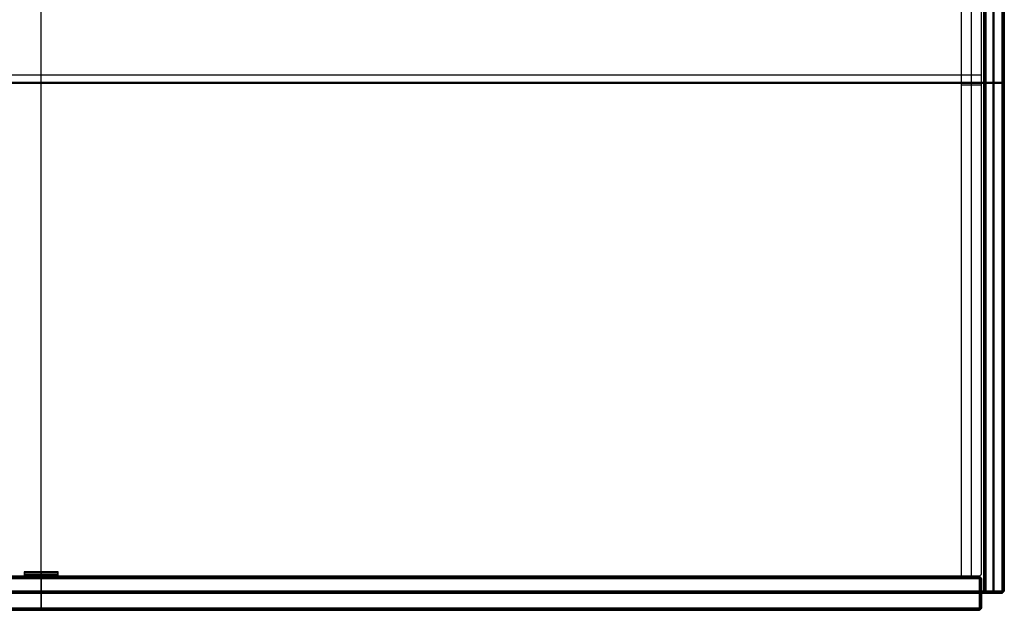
# Model space of a CAD drawing. Header units: millimetres. Extents: x -429 to 422, y -262 to 259.
# Tile 455 of 656: x -13 to 422, y -262 to -2. Entities that reach past the tile are written whole.
import ezdxf

# ---------------------------------------------------------------- set-up
doc = ezdxf.new("R2010")
doc.units = ezdxf.units.MM
doc.layers.add('Default', color=7, linetype='Continuous', true_color=0x000000)

msp = doc.modelspace()

# ---------------------------------------------------------------- linework, layer by layer
at = {"layer": 'Default'}
for p, q in [((-3.13, -247.44, 771.82), (-3.13, 195.06, 771.82)), ((-3.13, -247.44, 780.82), (-3.13, 195.06, 780.82)), ((-3.13, -245.44, 876.82), (-3.13, 195.06, 876.82)), ((-3.13, -253.94, 885.82), (-3.13, 194.06, 885.82)), ((412.87, 195.06, 823.82), (412.87, -253.94, 823.82)), ((413.37, -253.94, 876.32), (413.37, 195.06, 876.32)), ((416.87, 195.06, 771.82), (416.87, -253.94, 771.82)), ((417.37, -253.94, 876.82), (417.37, 195.06, 876.82)), ((421.37, 194.56, 877.32), (421.37, -253.94, 877.32)), ((421.37, -253.94, 772.32), (421.37, 194.56, 772.32)), ((421.37, 194.56, 876.32), (421.37, -253.94, 876.32)), ((421.37, -253.94, 885.32), (421.37, 194.06, 885.32)), ((421.87, 194.06, 881.32), (421.87, -253.94, 881.32)), ((421.87, 194.06, 824.32), (421.87, -253.94, 824.32)), ((407.37, -247.44, 780.82), (407.37, 186.06, 780.82)), ((407.37, -247.44, 873.82), (407.37, 186.06, 873.82)), ((-427.13, -29.44, 876.82), (420.87, -29.44, 876.82)), ((-427.13, -29.94, 885.82), (420.87, -29.94, 885.82)), ((-418.13, -26.19, 771.82), (411.87, -26.19, 771.82)), ((-418.13, -26.19, 780.82), (411.87, -26.19, 780.82)), ((412.87, -29.44, 771.82), (420.87, -29.44, 771.82)), ((412.87, -29.44, 771.82), (412.87, -29.44, 875.82)), ((413.87, -29.44, 876.82), (412.87, -29.44, 875.82)), ((413.87, -29.44, 876.82), (420.87, -29.44, 876.82)), ((421.87, -29.44, 877.82), (420.87, -29.44, 876.82)), ((421.87, -29.44, 772.82), (420.87, -29.44, 771.82)), ((421.87, -29.44, 875.82), (420.87, -29.44, 876.82)), ((420.87, -29.94, 885.82), (421.87, -29.94, 884.82)), ((421.87, -29.94, 877.82), (421.87, -29.94, 884.82)), ((421.87, -29.94, 772.82), (421.87, -29.94, 875.82)), ((402.87, -30.69, 780.82), (411.87, -30.69, 780.82)), ((402.87, -30.69, 873.82), (411.87, -30.69, 873.82)), ((410.87, -247.44, 820.82), (-417.13, -247.44, 820.82)), ((4.37, -245.44, 878.32), (-10.63, -245.44, 878.32)), ((-10.63, -245.44, 878.32), (-10.63, -247.44, 878.32)), ((-10.63, -246.44, 879.82), (-10.38, -246.44, 879.82)), ((-10.63, -246.44, 876.82), (-10.63, -246.44, 879.82)), ((-10.63, -247.44, 878.32), (4.37, -247.44, 878.32)), ((-10.38, -247.19, 877.32), (-10.38, -245.69, 877.32)), ((-10.38, -245.69, 877.32), (4.12, -245.69, 877.32)), ((-10.38, -246.44, 874.82), (-10.38, -246.44, 879.82)), ((-10.38, -246.44, 874.82), (4.12, -246.44, 874.82)), ((4.12, -247.19, 877.32), (-10.38, -247.19, 877.32)), ((-3.13, -245.44, 879.82), (-3.13, -245.69, 879.82)), ((-3.13, -245.44, 876.82), (-3.13, -245.44, 879.82)), ((-3.13, -245.69, 874.82), (-3.13, -245.69, 879.82)), ((-3.13, -245.69, 874.82), (-3.13, -247.19, 874.82)), ((-3.13, -247.19, 879.82), (-3.13, -247.44, 879.82)), ((-3.13, -247.19, 874.82), (-3.13, -247.19, 879.82)), ((-3.13, -253.94, 876.82), (-3.13, -247.44, 876.82)), ((-3.13, -247.44, 876.82), (-3.13, -247.44, 879.82)), ((-3.13, -247.44, 766.82), (-3.13, -247.44, 874.82)), ((-3.13, -248.44, 875.82), (-3.13, -247.44, 874.82)), ((-3.13, -248.44, 765.82), (-3.13, -247.44, 766.82)), ((4.12, -245.69, 877.32), (4.12, -247.19, 877.32)), ((4.12, -246.44, 879.82), (4.37, -246.44, 879.82)), ((4.12, -246.44, 874.82), (4.12, -246.44, 879.82)), ((4.37, -247.44, 878.32), (4.37, -245.44, 878.32)), ((4.37, -246.44, 876.82), (4.37, -246.44, 879.82)), ((411.87, -248.44, 820.82), (410.87, -247.44, 820.82)), ((-417.13, -247.94, 875.32), (410.87, -247.94, 875.32)), ((410.87, -247.94, 766.32), (-417.13, -247.94, 766.32)), ((-3.13, -261.44, 875.82), (-3.13, -248.44, 875.82)), ((-3.13, -248.44, 765.82), (-3.13, -261.44, 765.82)), ((411.54, -248.44, 875.16), (410.87, -247.77, 875.16)), ((411.54, -248.44, 766.49), (410.87, -247.77, 766.49)), ((411.37, -247.94, 874.82), (410.87, -248.44, 875.82)), ((410.87, -248.44, 765.82), (411.37, -247.94, 766.82)), ((411.37, -247.94, 874.82), (411.37, -247.94, 766.82)), ((411.37, -261.44, 875.32), (411.37, -248.44, 875.32)), ((411.37, -261.44, 766.32), (411.37, -248.44, 766.32)), ((411.87, -248.44, 820.82), (411.87, -261.44, 820.82)), ((-427.13, -254.44, 885.32), (420.87, -254.44, 885.32)), ((420.87, -254.44, 877.32), (-427.13, -254.44, 877.32)), ((420.87, -254.94, 881.32), (-427.13, -254.94, 881.32)), ((-417.13, -254.94, 875.82), (410.87, -254.94, 875.82)), ((-417.13, -254.94, 765.82), (410.87, -254.94, 765.82)), ((-3.13, -253.94, 885.82), (-3.13, -254.94, 884.82)), ((-3.13, -254.94, 877.82), (-3.13, -253.94, 876.82)), ((-3.13, -254.94, 877.82), (-3.13, -254.94, 884.82)), ((410.87, -254.94, 875.82), (411.87, -254.94, 874.82)), ((411.87, -254.94, 766.82), (410.87, -254.94, 765.82)), ((411.87, -254.94, 766.82), (411.87, -254.94, 874.82)), ((413.87, -254.94, 823.82), (412.87, -253.94, 823.82)), ((413.21, -253.94, 876.16), (413.87, -254.6, 876.16)), ((413.37, -254.44, 875.82), (413.87, -253.94, 876.82)), ((420.87, -254.44, 772.32), (413.37, -254.44, 772.32)), ((413.37, -254.44, 772.32), (413.37, -254.44, 875.82)), ((420.87, -254.44, 876.32), (413.87, -254.44, 876.32)), ((420.87, -254.94, 824.32), (413.87, -254.94, 824.32)), ((416.87, -253.94, 771.82), (416.87, -254.94, 772.82)), ((417.37, -254.94, 875.82), (417.37, -253.94, 876.82)), ((417.37, -254.94, 772.82), (417.37, -254.94, 875.82)), ((420.87, -254.6, 885.16), (421.54, -253.94, 885.16)), ((421.37, -254.44, 884.82), (420.87, -253.94, 885.82)), ((421.87, -253.94, 881.32), (420.87, -254.94, 881.32)), ((420.87, -254.6, 877.49), (421.54, -253.94, 877.49)), ((420.87, -253.94, 876.82), (421.37, -254.44, 877.82)), ((420.87, -254.44, 772.32), (421.87, -253.94, 772.82)), ((421.87, -253.94, 824.32), (420.87, -254.94, 824.32)), ((420.87, -254.6, 876.16), (421.54, -253.94, 876.16)), ((421.37, -254.44, 875.82), (420.87, -253.94, 876.82)), ((421.21, -254.6, 772.82), (421.21, -253.94, 772.16)), ((421.37, -254.44, 884.82), (421.37, -254.44, 877.82)), ((421.37, -254.44, 875.82), (421.37, -254.44, 772.82)), ((410.87, -261.94, 875.32), (-417.13, -261.94, 875.32)), ((-417.13, -261.94, 766.32), (410.87, -261.94, 766.32)), ((410.87, -262.44, 820.82), (-417.13, -262.44, 820.82)), ((-3.13, -262.44, 874.82), (-3.13, -261.44, 875.82)), ((-3.13, -262.44, 766.82), (-3.13, -261.44, 765.82)), ((-3.13, -262.44, 766.82), (-3.13, -262.44, 874.82)), ((410.87, -262.1, 875.16), (411.54, -261.44, 875.16)), ((411.37, -261.94, 874.82), (410.87, -261.44, 875.82)), ((410.87, -262.44, 820.82), (411.87, -261.44, 820.82)), ((410.87, -262.1, 766.49), (411.54, -261.44, 766.49)), ((410.87, -261.44, 765.82), (411.37, -261.94, 766.82)), ((411.37, -261.94, 766.82), (411.37, -261.94, 874.82))]:
    msp.add_line(p, q, dxfattribs=at)
for points in [[(411.87, -246.44, 771.82), (411.87, -25.69, 771.82), (411.87, 195.06, 771.82)], [(411.87, -246.44, 780.82), (411.87, -25.69, 780.82), (411.87, 195.06, 780.82)], [(411.87, -246.44, 776.32), (411.87, -25.69, 776.32), (411.87, 195.06, 776.32)], [(412.87, 195.06, 771.82), (412.87, -29.44, 771.82), (412.87, -253.94, 771.82)], [(412.87, -253.94, 875.82), (412.87, -29.44, 875.82), (412.87, 195.06, 875.82)], [(413.87, -253.94, 876.82), (413.87, -29.44, 876.82), (413.87, 195.06, 876.82)], [(420.87, 195.06, 876.82), (420.87, -29.44, 876.82), (420.87, -253.94, 876.82)], [(420.87, 195.06, 876.82), (420.87, -29.44, 876.82), (420.87, -253.94, 876.82)], [(420.87, -253.94, 771.82), (420.87, -29.44, 771.82), (420.87, 195.06, 771.82)], [(420.87, 194.06, 885.82), (420.87, -29.94, 885.82), (420.87, -253.94, 885.82)], [(421.87, 194.06, 877.82), (421.87, -29.94, 877.82), (421.87, -253.94, 877.82)], [(421.87, -253.94, 884.82), (421.87, -29.94, 884.82), (421.87, 194.06, 884.82)], [(421.87, 194.06, 772.82), (421.87, -29.94, 772.82), (421.87, -253.94, 772.82)], [(421.87, -253.94, 875.82), (421.87, -29.94, 875.82), (421.87, 194.06, 875.82)], [(402.87, 186.06, 780.82), (402.87, -30.69, 780.82), (402.87, -247.44, 780.82)], [(402.87, 186.06, 873.82), (402.87, -30.69, 873.82), (402.87, -247.44, 873.82)], [(402.87, 186.06, 827.32), (402.87, -30.69, 827.32), (402.87, -247.44, 827.32)], [(411.87, -246.44, 780.82), (411.87, -30.19, 780.82), (411.87, 186.06, 780.82)], [(411.87, -246.44, 873.82), (411.87, -30.19, 873.82), (411.87, 186.06, 873.82)], [(411.87, -246.44, 827.32), (411.87, -30.19, 827.32), (411.87, 186.06, 827.32)], [(411.87, -26.19, 771.82), (411.87, -26.19, 776.32), (411.87, -26.19, 780.82)], [(402.87, -30.69, 780.82), (402.87, -30.69, 827.32), (402.87, -30.69, 873.82)], [(411.87, -30.69, 780.82), (411.87, -30.69, 827.32), (411.87, -30.69, 873.82)], [(-417.13, -247.44, 771.82), (-3.13, -247.44, 771.82), (410.87, -247.44, 771.82)], [(-417.13, -247.44, 780.82), (-3.13, -247.44, 780.82), (410.87, -247.44, 780.82)], [(-417.13, -247.44, 776.32), (-3.13, -247.44, 776.32), (410.87, -247.44, 776.32)], [(410.87, -247.44, 766.82), (-3.13, -247.44, 766.82), (-417.13, -247.44, 766.82)], [(-417.13, -247.44, 874.82), (-3.13, -247.44, 874.82), (410.87, -247.44, 874.82)], [(-10.63, -245.44, 879.82), (-10.63, -246.44, 879.82), (-10.63, -247.44, 879.82)], [(4.37, -245.44, 879.82), (-3.13, -245.44, 879.82), (-10.63, -245.44, 879.82)], [(4.37, -245.44, 876.82), (-3.13, -245.44, 876.82), (-10.63, -245.44, 876.82)], [(-10.63, -245.44, 876.82), (-10.63, -246.44, 876.82), (-10.63, -247.44, 876.82)], [(-10.63, -245.44, 876.82), (-10.63, -245.44, 878.32), (-10.63, -245.44, 879.82)], [(-10.63, -247.44, 879.82), (-3.13, -247.44, 879.82), (4.37, -247.44, 879.82)], [(-10.63, -247.44, 876.82), (-3.13, -247.44, 876.82), (4.37, -247.44, 876.82)], [(-10.63, -247.44, 876.82), (-10.63, -247.44, 878.32), (-10.63, -247.44, 879.82)], [(-10.38, -245.69, 879.82), (-3.13, -245.69, 879.82), (4.12, -245.69, 879.82)], [(-10.38, -247.19, 879.82), (-10.38, -246.44, 879.82), (-10.38, -245.69, 879.82)], [(-10.38, -245.69, 874.82), (-10.38, -245.69, 877.32), (-10.38, -245.69, 879.82)], [(-10.38, -247.19, 874.82), (-10.38, -246.44, 874.82), (-10.38, -245.69, 874.82)], [(-10.38, -245.69, 874.82), (-3.13, -245.69, 874.82), (4.12, -245.69, 874.82)], [(4.12, -247.19, 879.82), (-3.13, -247.19, 879.82), (-10.38, -247.19, 879.82)], [(-10.38, -247.19, 874.82), (-10.38, -247.19, 877.32), (-10.38, -247.19, 879.82)], [(4.12, -247.19, 874.82), (-3.13, -247.19, 874.82), (-10.38, -247.19, 874.82)], [(-3.13, -247.44, 771.82), (-3.13, -247.44, 776.32), (-3.13, -247.44, 780.82)], [(4.12, -245.69, 879.82), (4.12, -246.44, 879.82), (4.12, -247.19, 879.82)], [(4.12, -245.69, 874.82), (4.12, -246.44, 874.82), (4.12, -247.19, 874.82)], [(4.12, -245.69, 879.82), (4.12, -245.69, 877.32), (4.12, -245.69, 874.82)], [(4.12, -247.19, 874.82), (4.12, -247.19, 877.32), (4.12, -247.19, 879.82)], [(4.37, -247.44, 879.82), (4.37, -246.44, 879.82), (4.37, -245.44, 879.82)], [(4.37, -247.44, 876.82), (4.37, -246.44, 876.82), (4.37, -245.44, 876.82)], [(4.37, -245.44, 876.82), (4.37, -245.44, 878.32), (4.37, -245.44, 879.82)], [(4.37, -247.44, 879.82), (4.37, -247.44, 878.32), (4.37, -247.44, 876.82)], [(402.87, -247.44, 780.82), (406.87, -247.44, 780.82), (410.87, -247.44, 780.82)], [(402.87, -247.44, 873.82), (406.87, -247.44, 873.82), (410.87, -247.44, 873.82)], [(402.87, -247.44, 780.82), (402.87, -247.44, 827.32), (402.87, -247.44, 873.82)], [(402.87, -247.44, 827.32), (406.87, -247.44, 827.32), (410.87, -247.44, 827.32)], [(407.37, -247.44, 780.82), (407.37, -247.44, 827.32), (407.37, -247.44, 873.82)], [(410.87, -247.44, 780.82), (411.37, -246.94, 780.82), (411.87, -246.44, 780.82)], [(410.87, -247.44, 873.82), (411.37, -246.94, 873.82), (411.87, -246.44, 873.82)], [(410.87, -247.44, 827.32), (411.37, -246.94, 827.32), (411.87, -246.44, 827.32)], [(410.87, -247.44, 771.82), (411.37, -246.94, 771.82), (411.87, -246.44, 771.82)], [(410.87, -247.44, 780.82), (411.37, -246.94, 780.82), (411.87, -246.44, 780.82)], [(410.87, -247.44, 776.32), (411.37, -246.94, 776.32), (411.87, -246.44, 776.32)], [(410.87, -247.44, 873.82), (410.87, -247.44, 827.32), (410.87, -247.44, 780.82)], [(410.87, -247.44, 780.82), (410.87, -247.44, 776.32), (410.87, -247.44, 771.82)], [(410.87, -247.44, 874.82), (410.87, -247.44, 820.82), (410.87, -247.44, 766.82)], [(410.87, -248.44, 875.82), (410.87, -247.94, 875.32), (410.87, -247.44, 874.82)], [(411.87, -248.44, 874.82), (411.37, -247.94, 874.82), (410.87, -247.44, 874.82)], [(411.87, -248.44, 766.82), (411.37, -247.94, 766.82), (410.87, -247.44, 766.82)], [(410.87, -248.44, 765.82), (410.87, -247.94, 766.32), (410.87, -247.44, 766.82)], [(411.37, -246.94, 873.82), (411.37, -246.94, 827.32), (411.37, -246.94, 780.82)], [(411.37, -246.94, 780.82), (411.37, -246.94, 776.32), (411.37, -246.94, 771.82)], [(411.87, -246.44, 873.82), (411.87, -246.44, 827.32), (411.87, -246.44, 780.82)], [(411.87, -246.44, 780.82), (411.87, -246.44, 776.32), (411.87, -246.44, 771.82)], [(-417.13, -248.44, 875.82), (-3.13, -248.44, 875.82), (410.87, -248.44, 875.82)], [(410.87, -248.44, 765.82), (-3.13, -248.44, 765.82), (-417.13, -248.44, 765.82)], [(410.87, -248.44, 875.82), (410.87, -254.94, 875.82), (410.87, -261.44, 875.82)], [(410.87, -261.44, 765.82), (410.87, -254.94, 765.82), (410.87, -248.44, 765.82)], [(410.87, -248.44, 875.82), (411.37, -248.44, 875.32), (411.87, -248.44, 874.82)], [(411.87, -248.44, 766.82), (411.37, -248.44, 766.32), (410.87, -248.44, 765.82)], [(411.87, -248.44, 766.82), (411.87, -254.94, 766.82), (411.87, -261.44, 766.82)], [(411.87, -248.44, 874.82), (411.87, -248.44, 820.82), (411.87, -248.44, 766.82)], [(411.87, -261.44, 874.82), (411.87, -254.94, 874.82), (411.87, -248.44, 874.82)], [(420.87, -253.94, 885.82), (-3.13, -253.94, 885.82), (-427.13, -253.94, 885.82)], [(420.87, -253.94, 876.82), (-3.13, -253.94, 876.82), (-427.13, -253.94, 876.82)], [(-427.13, -254.94, 884.82), (-3.13, -254.94, 884.82), (420.87, -254.94, 884.82)], [(420.87, -254.94, 877.82), (-3.13, -254.94, 877.82), (-427.13, -254.94, 877.82)], [(412.87, -253.94, 771.82), (416.87, -253.94, 771.82), (420.87, -253.94, 771.82)], [(412.87, -253.94, 771.82), (412.87, -253.94, 823.82), (412.87, -253.94, 875.82)], [(412.87, -253.94, 771.82), (413.37, -254.44, 772.32), (413.87, -254.94, 772.82)], [(413.87, -254.94, 875.82), (413.37, -254.44, 875.82), (412.87, -253.94, 875.82)], [(412.87, -253.94, 875.82), (413.37, -253.94, 876.32), (413.87, -253.94, 876.82)], [(420.87, -253.94, 876.82), (417.37, -253.94, 876.82), (413.87, -253.94, 876.82)], [(413.87, -254.94, 875.82), (413.87, -254.44, 876.32), (413.87, -253.94, 876.82)], [(413.87, -254.94, 875.82), (417.37, -254.94, 875.82), (420.87, -254.94, 875.82)], [(413.87, -254.94, 772.82), (413.87, -254.94, 824.32), (413.87, -254.94, 875.82)], [(420.87, -254.94, 772.82), (417.37, -254.94, 772.82), (413.87, -254.94, 772.82)], [(420.87, -253.94, 885.82), (420.87, -254.44, 885.32), (420.87, -254.94, 884.82)], [(420.87, -254.94, 884.82), (421.37, -254.44, 884.82), (421.87, -253.94, 884.82)], [(420.87, -253.94, 876.82), (420.87, -254.44, 877.32), (420.87, -254.94, 877.82)], [(421.87, -253.94, 877.82), (421.37, -254.44, 877.82), (420.87, -254.94, 877.82)], [(421.87, -253.94, 884.82), (421.37, -253.94, 885.32), (420.87, -253.94, 885.82)], [(420.87, -253.94, 876.82), (421.37, -253.94, 877.32), (421.87, -253.94, 877.82)], [(420.87, -253.94, 771.82), (421.37, -253.94, 772.32), (421.87, -253.94, 772.82)], [(420.87, -254.94, 772.82), (420.87, -254.44, 772.32), (420.87, -253.94, 771.82)], [(421.87, -253.94, 875.82), (421.37, -253.94, 876.32), (420.87, -253.94, 876.82)], [(421.87, -253.94, 772.82), (421.37, -254.44, 772.82), (420.87, -254.94, 772.82)], [(420.87, -254.94, 875.82), (421.37, -254.44, 875.82), (421.87, -253.94, 875.82)], [(420.87, -253.94, 876.82), (420.87, -254.44, 876.32), (420.87, -254.94, 875.82)], [(420.87, -254.94, 884.82), (420.87, -254.94, 881.32), (420.87, -254.94, 877.82)], [(420.87, -254.94, 875.82), (420.87, -254.94, 824.32), (420.87, -254.94, 772.82)], [(421.87, -253.94, 877.82), (421.87, -253.94, 881.32), (421.87, -253.94, 884.82)], [(421.87, -253.94, 772.82), (421.87, -253.94, 824.32), (421.87, -253.94, 875.82)], [(410.87, -261.44, 875.82), (-3.13, -261.44, 875.82), (-417.13, -261.44, 875.82)], [(-417.13, -261.44, 765.82), (-3.13, -261.44, 765.82), (410.87, -261.44, 765.82)], [(410.87, -262.44, 766.82), (-3.13, -262.44, 766.82), (-417.13, -262.44, 766.82)], [(-417.13, -262.44, 874.82), (-3.13, -262.44, 874.82), (410.87, -262.44, 874.82)], [(410.87, -261.44, 875.82), (410.87, -261.94, 875.32), (410.87, -262.44, 874.82)], [(410.87, -262.44, 874.82), (411.37, -261.94, 874.82), (411.87, -261.44, 874.82)], [(410.87, -262.44, 766.82), (410.87, -261.94, 766.32), (410.87, -261.44, 765.82)], [(411.87, -261.44, 766.82), (411.37, -261.94, 766.82), (410.87, -262.44, 766.82)], [(411.87, -261.44, 874.82), (411.37, -261.44, 875.32), (410.87, -261.44, 875.82)], [(410.87, -261.44, 765.82), (411.37, -261.44, 766.32), (411.87, -261.44, 766.82)], [(410.87, -262.44, 874.82), (410.87, -262.44, 820.82), (410.87, -262.44, 766.82)], [(411.87, -261.44, 766.82), (411.87, -261.44, 820.82), (411.87, -261.44, 874.82)]]:
    msp.add_open_spline(points, degree=2, dxfattribs=at)

doc.saveas('drawing.dxf')
